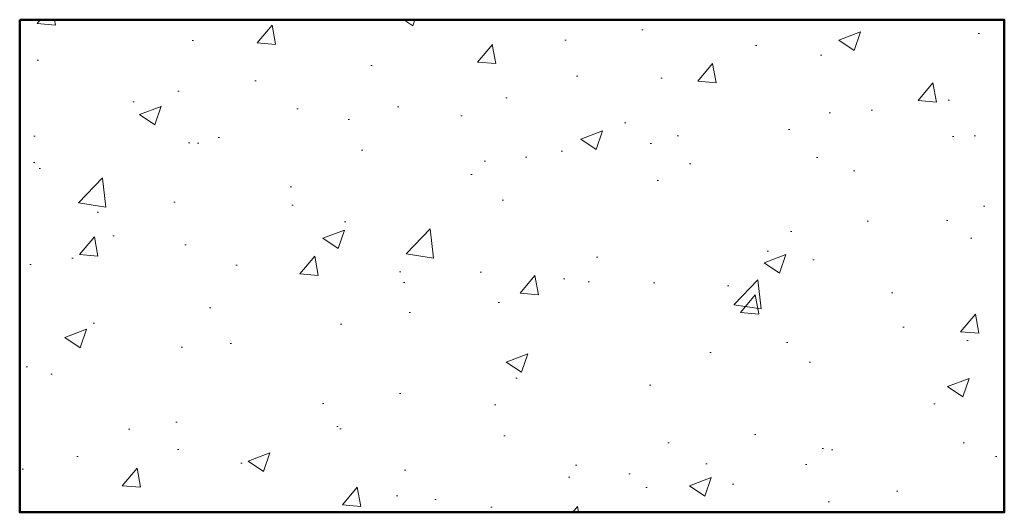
# Model space of a CAD drawing. Header units: millimetres. Extents: x -33711 to 544341, y -222428 to 596511.
# Tile 352 of 656: x 250765 to 252769, y -2075 to -1073. Entities that reach past the tile are written whole.
import ezdxf

# ---------------------------------------------------------------- set-up
doc = ezdxf.new("R2010")
doc.units = ezdxf.units.MM
doc.layers.add('IN_C_TLUSTA', color=5, linetype='Continuous', lineweight=50)
doc.layers.add('IN_SRAFY', color=8, linetype='Continuous', lineweight=9)

msp = doc.modelspace()

# ---------------------------------------------------------------- hatches: boundary and pattern name
at = {"layer": 'IN_SRAFY'}
h = msp.add_hatch(dxfattribs=at)
h.set_pattern_fill('AR-CONC', color=256, scale=62.5)
h.set_pattern_definition([(50, (109346.26, 184744.45), (448.2876, -39.2201), [46.875, -515.625]), (355, (109346.26, 184744.45), (-86.7196, 470.1201), [37.5, -412.5]), (100.45144, (109383.6, 184741.2), (361.568, 430.9), [39.8376, -438.2138]), (46.1842, (109346.26, 184869.45), (667.0258, -103.4496), [70.3125, -773.4375]), (96.63564, (109401.84, 184860.8), (584.1637, 608.8241), [59.7565, -657.3211]), (351.18416, (109346.26, 184869.45), (584.1637, 608.8241), [56.25, -618.75]), (21, (109408.76, 184838.2), (373.0669, -251.6368), [46.875, -515.625]), (326, (109408.76, 184838.2), (152.0721, 453.2188), [37.5, -412.5]), (71.45144, (109439.85, 184817.23), (525.139, 201.582), [39.8376, -438.2138]), (37.5, (109346.26, 184744.45), (7.59991, 208.05866), [0, -407.5, 0, -418.75, 0, -414.0625]), (7.5, (109346.26, 184744.45), (164.41846, 246.50732), [0, -238.75, 0, -398.125, 0, -157.8125]), (327.5, (109206.88, 184744.45), (333.63902, -14.0968), [0, -156.25, 0, -487.5, 0, -646.875]), (317.5, (109144.38, 184744.45), (364.49136, 62.5656), [0, -203.125, 0, -323.75, 0, -459.375])])
h.paths.add_polyline_path([(252769.03154, -2075.12084), (252769.03154, -1073.12084), (250765.03154, -1073.12084), (250765.03154, -2075.12084)])

# ---------------------------------------------------------------- linework, layer by layer
at = {"layer": 'IN_C_TLUSTA'}
msp.add_lwpolyline([(250765.03154, -1073.12084), (252769.03154, -1073.12084), (252769.03154, -2075.12084), (250765.03154, -2075.12084)], close=True, dxfattribs=at)

doc.saveas('drawing.dxf')
